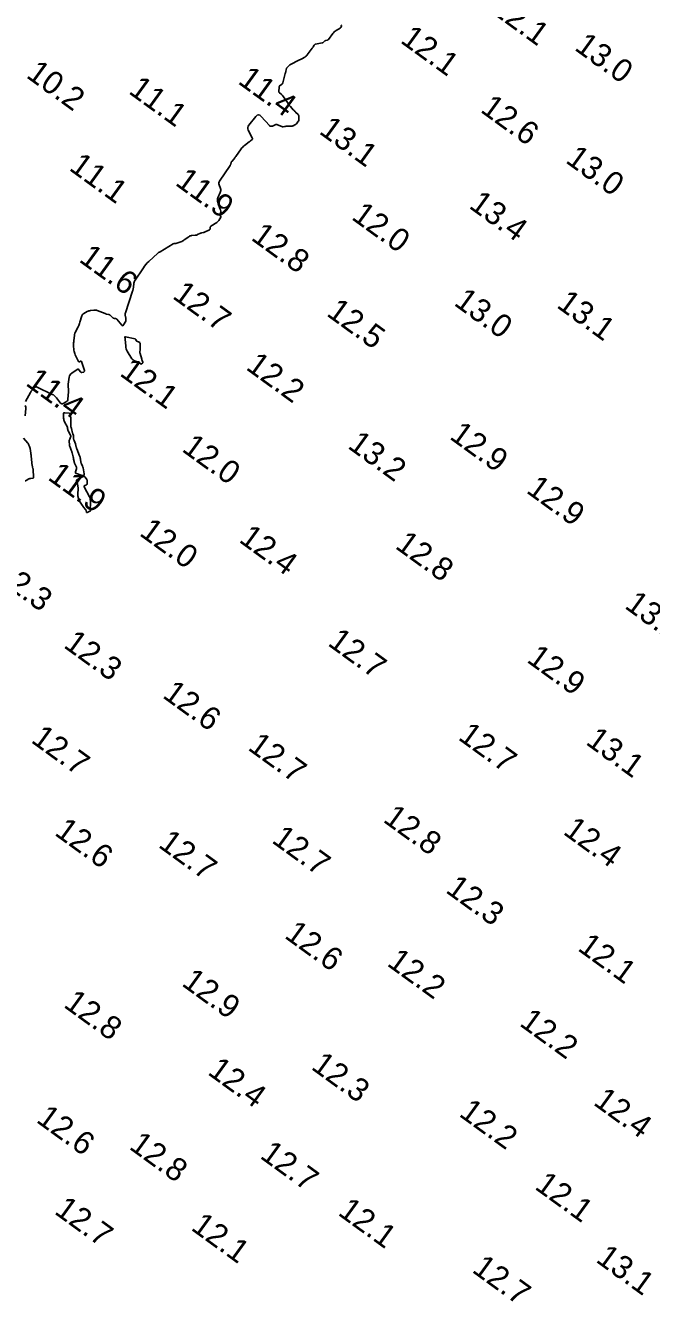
# Model space of a CAD drawing. Extents: x 815352 to 820877, y 582403 to 597439.
# Drawn here: x 819116.3 to 819252.3, y 587656.7 to 587933.8 of the extents above; entities that cross this region are included whole.
import ezdxf

# ---------------------------------------------------------------- set-up
doc = ezdxf.new("R2010")
doc.units = 0
doc.layers.add('V-CONT-EL12', color=7, linetype='Continuous')
doc.layers.add('V-TOPO-SOUN', color=7, linetype='Continuous')

msp = doc.modelspace()

# ---------------------------------------------------------------- linework, layer by layer
at = {"layer": 'V-CONT-EL12'}
for points in [[(819116.35, 587852.19), (819117.41, 587854.1), (819117.5, 587854.26), (819117.6, 587854.4), (819117.7, 587854.54), (819117.82, 587854.67), (819118.3, 587855.19), (819118.42, 587855.29), (819118.56, 587855.34), (819118.7, 587855.34), (819118.86, 587855.29), (819122.15, 587853.73), (819122.41, 587853.59), (819122.66, 587853.41), (819122.88, 587853.21), (819123.07, 587852.99), (819123.96, 587851.84), (819124.09, 587851.72), (819124.22, 587851.66), (819124.37, 587851.66), (819124.53, 587851.73), (819125.19, 587852.11), (819125.33, 587852.22), (819125.44, 587852.35), (819125.51, 587852.5), (819125.55, 587852.68), (819125.7, 587854.29), (819125.71, 587854.43), (819125.71, 587854.57), (819125.7, 587854.71), (819125.69, 587854.84), (819125.61, 587855.39), (819125.59, 587855.53), (819125.59, 587855.66), (819125.59, 587855.8), (819125.61, 587855.94), (819125.83, 587857.45), (819125.9, 587857.72), (819126.01, 587857.95), (819126.17, 587858.16), (819126.38, 587858.33), (819127.56, 587859.14), (819127.67, 587859.2), (819127.77, 587859.21), (819127.87, 587859.17), (819127.96, 587859.09), (819128.39, 587858.56), (819128.44, 587858.51), (819128.49, 587858.49), (819128.54, 587858.48), (819128.6, 587858.48), (819128.91, 587858.55), (819128.95, 587858.56), (819128.99, 587858.58), (819129.02, 587858.6), (819129.04, 587858.63), (819129.14, 587858.77), (819129.15, 587858.8), (819129.16, 587858.83), (819129.16, 587858.87), (819129.16, 587858.91), (819128.48, 587860.86), (819128.46, 587860.91), (819128.42, 587860.94), (819128.37, 587860.95), (819128.31, 587860.93), (819128.06, 587860.82), (819128.01, 587860.8), (819127.96, 587860.81), (819127.91, 587860.84), (819127.88, 587860.89), (819127.14, 587862.34), (819127.03, 587862.58), (819126.95, 587862.82), (819126.9, 587863.07), (819126.87, 587863.33), (819126.8, 587864.37), (819126.79, 587864.63), (819126.79, 587864.89), (819126.81, 587865.15), (819126.84, 587865.41), (819126.98, 587866.5), (819127.02, 587866.76), (819127.09, 587867.01), (819127.18, 587867.25), (819127.29, 587867.48), (819127.77, 587868.41), (819127.89, 587868.65), (819127.99, 587868.88), (819128.08, 587869.13), (819128.16, 587869.38), (819128.58, 587870.76), (819128.65, 587870.93), (819128.75, 587871.09), (819128.88, 587871.22), (819129.04, 587871.32), (819129.75, 587871.71), (819129.92, 587871.79), (819130.09, 587871.85), (819130.27, 587871.9), (819130.46, 587871.94), (819131.21, 587872.04), (819131.4, 587872.05), (819131.58, 587872.04), (819131.77, 587872.01), (819131.94, 587871.95), (819133.62, 587871.27), (819133.71, 587871.24), (819133.8, 587871.21), (819133.89, 587871.18), (819133.99, 587871.16), (819134.37, 587871.08), (819134.47, 587871.06), (819134.55, 587871.02), (819134.64, 587870.97), (819134.71, 587870.91), (819135.33, 587870.36), (819135.39, 587870.31), (819135.46, 587870.28), (819135.53, 587870.25), (819135.6, 587870.23), (819135.91, 587870.19), (819135.98, 587870.17), (819136.05, 587870.15), (819136.11, 587870.1), (819136.16, 587870.05), (819137.23, 587868.77), (819137.34, 587868.67), (819137.45, 587868.64), (819137.55, 587868.69), (819137.64, 587868.81), (819138.12, 587869.66), (819138.14, 587869.71), (819138.16, 587869.75), (819138.16, 587869.8), (819138.16, 587869.85), (819138.13, 587870.06), (819138.12, 587870.11), (819138.12, 587870.16), (819138.11, 587870.21), (819138.1, 587870.27), (819137.99, 587870.93), (819137.98, 587871.06), (819137.98, 587871.19), (819138, 587871.31), (819138.03, 587871.44), (819139.59, 587876.13), (819139.6, 587876.17), (819139.61, 587876.21), (819139.62, 587876.25), (819139.64, 587876.28), (819139.68, 587876.44), (819139.69, 587876.48), (819139.7, 587876.52), (819139.71, 587876.56), (819139.72, 587876.6), (819139.86, 587877.69), (819139.87, 587877.74), (819139.88, 587877.79), (819139.88, 587877.85), (819139.89, 587877.9), (819139.92, 587878.12), (819139.93, 587878.17), (819139.95, 587878.22), (819139.97, 587878.27), (819140, 587878.32), (819141.94, 587881.22), (819142.21, 587881.59), (819142.49, 587881.94), (819142.8, 587882.28), (819143.12, 587882.6), (819145.07, 587884.39), (819145.11, 587884.42), (819145.15, 587884.45), (819145.19, 587884.48), (819145.23, 587884.51), (819145.41, 587884.62), (819145.45, 587884.64), (819145.49, 587884.67), (819145.53, 587884.7), (819145.58, 587884.72), (819148.44, 587886.43), (819148.49, 587886.45), (819148.53, 587886.47), (819148.58, 587886.48), (819148.63, 587886.49), (819148.83, 587886.5), (819148.88, 587886.5), (819148.93, 587886.51), (819148.98, 587886.52), (819149.02, 587886.53), (819150.11, 587886.89), (819150.3, 587886.96), (819150.48, 587887.04), (819150.66, 587887.15), (819150.83, 587887.26), (819151.79, 587887.97), (819151.94, 587888.06), (819152.09, 587888.14), (819152.25, 587888.18), (819152.42, 587888.21), (819153.19, 587888.27), (819153.33, 587888.29), (819153.46, 587888.32), (819153.59, 587888.36), (819153.72, 587888.42), (819154.34, 587888.71), (819154.41, 587888.74), (819154.49, 587888.77), (819154.56, 587888.79), (819154.63, 587888.8), (819154.93, 587888.85), (819155.01, 587888.87), (819155.08, 587888.89), (819155.15, 587888.91), (819155.22, 587888.95), (819156.32, 587889.49), (819156.38, 587889.53), (819156.42, 587889.58), (819156.45, 587889.64), (819156.46, 587889.71), (819156.46, 587890), (819156.46, 587890.07), (819156.49, 587890.13), (819156.53, 587890.19), (819156.58, 587890.23), (819157.88, 587891.05), (819158, 587891.14), (819158.12, 587891.24), (819158.22, 587891.36), (819158.31, 587891.48), (819158.75, 587892.2), (819158.77, 587892.24), (819158.78, 587892.29), (819158.77, 587892.34), (819158.75, 587892.39), (819158.63, 587892.59), (819158.61, 587892.63), (819158.6, 587892.69), (819158.59, 587892.74), (819158.61, 587892.79), (819158.76, 587893.28), (819158.77, 587893.35), (819158.78, 587893.42), (819158.77, 587893.48), (819158.75, 587893.55), (819158.66, 587893.82), (819158.64, 587893.89), (819158.62, 587893.96), (819158.59, 587894.02), (819158.57, 587894.09), (819158.09, 587895.46), (819158.03, 587895.7), (819158.02, 587895.95), (819158.05, 587896.2), (819158.13, 587896.44), (819158.65, 587897.58), (819158.72, 587897.79), (819158.75, 587898), (819158.74, 587898.21), (819158.68, 587898.42), (819158.38, 587899.27), (819158.33, 587899.48), (819158.33, 587899.69), (819158.38, 587899.88), (819158.48, 587900.07), (819160.76, 587903.44), (819160.8, 587903.51), (819160.84, 587903.59), (819160.87, 587903.66), (819160.9, 587903.74), (819160.99, 587904.06), (819161.02, 587904.14), (819161.05, 587904.21), (819161.09, 587904.28), (819161.14, 587904.34), (819161.63, 587904.9), (819161.73, 587905.01), (819161.82, 587905.13), (819161.91, 587905.25), (819162, 587905.37), (819163.21, 587907.05), (819163.36, 587907.25), (819163.53, 587907.43), (819163.71, 587907.6), (819163.9, 587907.76), (819164.93, 587908.56), (819165, 587908.62), (819165.08, 587908.68), (819165.15, 587908.74), (819165.22, 587908.8), (819165.59, 587909.12), (819165.61, 587909.14), (819165.62, 587909.16), (819165.63, 587909.19), (819165.63, 587909.21), (819165.61, 587909.32), (819165.61, 587909.35), (819165.6, 587909.37), (819165.59, 587909.4), (819165.58, 587909.42), (819164.72, 587911.13), (819164.61, 587911.42), (819164.6, 587911.7), (819164.67, 587911.97), (819164.83, 587912.23), (819166.35, 587914.09), (819166.64, 587914.36), (819166.94, 587914.46), (819167.24, 587914.37), (819167.54, 587914.11), (819169.3, 587912.1), (819169.34, 587912.06), (819169.39, 587912.03), (819169.44, 587912.01), (819169.49, 587912), (819169.72, 587911.96), (819169.78, 587911.96), (819169.84, 587911.96), (819169.89, 587911.97), (819169.95, 587912), (819170.56, 587912.27), (819170.68, 587912.32), (819170.8, 587912.33), (819170.93, 587912.32), (819171.05, 587912.28), (819171.99, 587911.9), (819172.07, 587911.87), (819172.15, 587911.86), (819172.23, 587911.86), (819172.31, 587911.86), (819172.64, 587911.92), (819172.72, 587911.93), (819172.8, 587911.94), (819172.89, 587911.95), (819172.97, 587911.95), (819174.07, 587911.98), (819174.18, 587911.99), (819174.28, 587912.01), (819174.38, 587912.04), (819174.48, 587912.08), (819174.87, 587912.26), (819174.96, 587912.31), (819175.04, 587912.37), (819175.12, 587912.44), (819175.19, 587912.51), (819175.52, 587912.92), (819175.55, 587912.96), (819175.57, 587913), (819175.59, 587913.04), (819175.61, 587913.09), (819175.67, 587913.28), (819175.68, 587913.33), (819175.69, 587913.38), (819175.7, 587913.43), (819175.7, 587913.48), (819175.73, 587914.08), (819175.72, 587914.2), (819175.69, 587914.3), (819175.64, 587914.4), (819175.57, 587914.48), (819174.97, 587915.05), (819174.85, 587915.18), (819174.73, 587915.3), (819174.61, 587915.43), (819174.49, 587915.56), (819173.91, 587916.23), (819173.77, 587916.39), (819173.64, 587916.55), (819173.52, 587916.71), (819173.4, 587916.88), (819172.21, 587918.55), (819172.17, 587918.59), (819172.14, 587918.63), (819172.11, 587918.68), (819172.08, 587918.72), (819171.96, 587918.88), (819171.93, 587918.92), (819171.89, 587918.96), (819171.85, 587918.99), (819171.81, 587919.02), (819171.48, 587919.23), (819171.42, 587919.28), (819171.38, 587919.34), (819171.36, 587919.41), (819171.35, 587919.49), (819171.43, 587920.48), (819171.45, 587920.58), (819171.49, 587920.67), (819171.54, 587920.75), (819171.62, 587920.81), (819171.97, 587921.05), (819172.05, 587921.11), (819172.11, 587921.18), (819172.16, 587921.27), (819172.2, 587921.37), (819172.77, 587923.43), (819172.8, 587923.55), (819172.83, 587923.67), (819172.86, 587923.8), (819172.89, 587923.92), (819173.03, 587924.47), (819173.06, 587924.57), (819173.1, 587924.66), (819173.16, 587924.74), (819173.23, 587924.82), (819173.53, 587925.12), (819173.61, 587925.19), (819173.69, 587925.25), (819173.77, 587925.31), (819173.87, 587925.36), (819175.71, 587926.3), (819175.87, 587926.39), (819176.04, 587926.47), (819176.2, 587926.56), (819176.35, 587926.64), (819176.99, 587927), (819177.14, 587927.09), (819177.28, 587927.2), (819177.41, 587927.32), (819177.53, 587927.46), (819178.62, 587928.89), (819178.68, 587928.97), (819178.74, 587929.05), (819178.8, 587929.13), (819178.85, 587929.22), (819179.05, 587929.57), (819179.11, 587929.65), (819179.18, 587929.71), (819179.26, 587929.76), (819179.35, 587929.78), (819180.79, 587930.05), (819180.86, 587930.07), (819180.94, 587930.1), (819181, 587930.15), (819181.06, 587930.2), (819181.29, 587930.43), (819181.35, 587930.48), (819181.41, 587930.53), (819181.48, 587930.56), (819181.56, 587930.58), (819181.88, 587930.65), (819181.95, 587930.67), (819182.02, 587930.7), (819182.08, 587930.75), (819182.13, 587930.81), (819183.08, 587932.08), (819183.23, 587932.27), (819183.41, 587932.44), (819183.59, 587932.59), (819183.8, 587932.73), (819184.65, 587933.24), (819184.82, 587933.38), (819184.92, 587933.54), (819184.95, 587933.74), (819184.91, 587933.96)], [(819116.27, 587849.08), (819116.44, 587850.68), (819116.44, 587850.76), (819116.44, 587850.84), (819116.42, 587850.91), (819116.4, 587850.98), (819116.29, 587851.28)], [(819116.25, 587834.92), (819116.38, 587834.98), (819116.5, 587835.05), (819117.06, 587835.36), (819117.16, 587835.4), (819117.26, 587835.44), (819117.37, 587835.46), (819117.47, 587835.48), (819117.91, 587835.51), (819118.01, 587835.53), (819118.07, 587835.57), (819118.11, 587835.65), (819118.11, 587835.74), (819118.07, 587836.19), (819118.06, 587836.3), (819118.06, 587836.41), (819118.05, 587836.52), (819118.04, 587836.64), (819118.02, 587837.31), (819118.02, 587837.39), (819118.01, 587837.47), (819117.99, 587837.54), (819117.97, 587837.62), (819117.88, 587837.93), (819117.86, 587838), (819117.85, 587838.08), (819117.83, 587838.16), (819117.82, 587838.24), (819117.58, 587840.29), (819117.56, 587840.44), (819117.54, 587840.59), (819117.52, 587840.73), (819117.51, 587840.88), (819117.42, 587841.55), (819117.41, 587841.65), (819117.39, 587841.75), (819117.37, 587841.85), (819117.34, 587841.95), (819117.19, 587842.4), (819117.17, 587842.47), (819117.15, 587842.53), (819117.13, 587842.6), (819117.1, 587842.66), (819117, 587842.92), (819116.97, 587842.98), (819116.93, 587843.04), (819116.89, 587843.1), (819116.85, 587843.15), (819115.9, 587844.18)]]:
    msp.add_lwpolyline(points, dxfattribs=at)
for points in [[(819141.08, 587860.6), (819141.03, 587860.64), (819140.97, 587860.67), (819140.91, 587860.7), (819140, 587861.03), (819139.84, 587861.1), (819139.7, 587861.2), (819139.57, 587861.32), (819139.47, 587861.46), (819138.44, 587863.13), (819138.31, 587863.37), (819138.21, 587863.63), (819138.14, 587863.89), (819138.1, 587864.16), (819137.97, 587865.71), (819137.97, 587865.77), (819137.96, 587865.82), (819137.96, 587865.88), (819137.96, 587865.94), (819137.94, 587866.16), (819137.95, 587866.21), (819137.96, 587866.24), (819138, 587866.25), (819138.04, 587866.25), (819140.14, 587865.78), (819140.19, 587865.77), (819140.23, 587865.74), (819140.26, 587865.7), (819140.29, 587865.65), (819140.36, 587865.43), (819140.38, 587865.38), (819140.41, 587865.34), (819140.45, 587865.3), (819140.5, 587865.28), (819141.04, 587865.03), (819141.14, 587864.97), (819141.2, 587864.9), (819141.24, 587864.81), (819141.25, 587864.7), (819141.22, 587863.8), (819141.22, 587863.7), (819141.22, 587863.6), (819141.21, 587863.5), (819141.21, 587863.39), (819141.18, 587862.99), (819141.18, 587862.89), (819141.19, 587862.79), (819141.2, 587862.69), (819141.23, 587862.59), (819141.59, 587861.4), (819141.64, 587861.23), (819141.69, 587861.07), (819141.81, 587860.69), (819141.82, 587860.63), (819141.81, 587860.58), (819141.78, 587860.53), (819141.74, 587860.49), (819141.52, 587860.35), (819141.47, 587860.32), (819141.42, 587860.31), (819141.37, 587860.33), (819141.32, 587860.36), (819141.13, 587860.56)], [(819127.3, 587836.57), (819127.22, 587836.65), (819127.19, 587836.77), (819127.21, 587836.9), (819127.4, 587837.53), (819127.43, 587837.68), (819127.43, 587837.81), (819127.4, 587837.95), (819127.35, 587838.09), (819127.06, 587838.65), (819127, 587838.77), (819126.95, 587838.89), (819126.91, 587839.01), (819126.89, 587839.14), (819126.79, 587839.67), (819126.77, 587839.8), (819126.74, 587839.93), (819126.71, 587840.06), (819126.68, 587840.19), (819126.46, 587841.01), (819126.41, 587841.17), (819126.37, 587841.33), (819126.31, 587841.48), (819126.26, 587841.64), (819126.01, 587842.29), (819125.96, 587842.42), (819125.92, 587842.57), (819125.9, 587842.71), (819125.88, 587842.85), (819125.85, 587843.48), (819125.85, 587843.6), (819125.86, 587843.73), (819125.89, 587843.85), (819125.94, 587843.97), (819126.15, 587844.44), (819126.19, 587844.55), (819126.2, 587844.67), (819126.18, 587844.78), (819126.13, 587844.89), (819125.59, 587845.81), (819125.56, 587845.87), (819125.54, 587845.93), (819125.52, 587845.99), (819125.52, 587846.06), (819125.5, 587846.32), (819125.49, 587846.38), (819125.48, 587846.44), (819125.46, 587846.51), (819125.43, 587846.57), (819124.84, 587847.76), (819124.76, 587847.95), (819124.7, 587848.15), (819124.66, 587848.35), (819124.63, 587848.55), (819124.57, 587849.41), (819124.58, 587849.58), (819124.64, 587849.69), (819124.75, 587849.74), (819124.92, 587849.74), (819125.8, 587849.61), (819125.91, 587849.58), (819125.99, 587849.52), (819126.05, 587849.44), (819126.08, 587849.33), (819126.14, 587848.83), (819126.16, 587848.7), (819126.17, 587848.58), (819126.18, 587848.45), (819126.18, 587848.33), (819126.19, 587847.11), (819126.2, 587846.91), (819126.22, 587846.71), (819126.25, 587846.52), (819126.3, 587846.32), (819126.58, 587845.27), (819126.59, 587845.22), (819126.61, 587845.17), (819126.63, 587845.12), (819126.65, 587845.07), (819126.74, 587844.87), (819126.76, 587844.82), (819126.77, 587844.77), (819126.78, 587844.72), (819126.79, 587844.66), (819126.79, 587844.13), (819126.8, 587844.02), (819126.82, 587843.91), (819126.84, 587843.81), (819126.88, 587843.71), (819127.19, 587842.95), (819127.22, 587842.87), (819127.25, 587842.78), (819127.27, 587842.7), (819127.29, 587842.61), (819127.37, 587842.25), (819127.39, 587842.16), (819127.42, 587842.08), (819127.44, 587841.99), (819127.48, 587841.91), (819128.09, 587840.37), (819128.15, 587840.22), (819128.19, 587840.06), (819128.23, 587839.9), (819128.26, 587839.73), (819128.38, 587838.96), (819128.4, 587838.85), (819128.43, 587838.75), (819128.47, 587838.65), (819128.51, 587838.56), (819128.71, 587838.18), (819128.75, 587838.08), (819128.79, 587837.98), (819128.82, 587837.88), (819128.84, 587837.78), (819129.05, 587836.48), (819129.05, 587836.27), (819128.99, 587836.14), (819128.85, 587836.1), (819128.64, 587836.13), (819127.42, 587836.51)], [(819130.48, 587828.5), (819130.48, 587828.47), (819130.46, 587828.45), (819130.44, 587828.44), (819129.75, 587828.07), (819129.69, 587828.05), (819129.64, 587828.05), (819129.61, 587828.08), (819129.59, 587828.14), (819129.53, 587828.42), (819129.51, 587828.49), (819129.48, 587828.56), (819129.45, 587828.62), (819129.41, 587828.68), (819128.97, 587829.23), (819128.89, 587829.34), (819128.8, 587829.45), (819128.72, 587829.56), (819128.64, 587829.68), (819128.2, 587830.31), (819128.12, 587830.43), (819128.06, 587830.55), (819128, 587830.68), (819127.96, 587830.81), (819127.79, 587831.34), (819127.76, 587831.47), (819127.74, 587831.61), (819127.72, 587831.75), (819127.72, 587831.88), (819127.75, 587833.45), (819127.75, 587833.56), (819127.74, 587833.66), (819127.73, 587833.76), (819127.71, 587833.85), (819127.62, 587834.28), (819127.6, 587834.36), (819127.58, 587834.45), (819127.56, 587834.53), (819127.53, 587834.61), (819127.41, 587834.92), (819127.39, 587835), (819127.4, 587835.06), (819127.44, 587835.11), (819127.5, 587835.16), (819128.88, 587835.86), (819129, 587835.9), (819129.11, 587835.89), (819129.2, 587835.85), (819129.29, 587835.75), (819129.63, 587835.27), (819129.69, 587835.17), (819129.73, 587835.06), (819129.75, 587834.95), (819129.76, 587834.84), (819129.74, 587834.32), (819129.73, 587834.23), (819129.69, 587834.15), (819129.64, 587834.09), (819129.56, 587834.05), (819129.2, 587833.9), (819129.12, 587833.85), (819129.09, 587833.8), (819129.08, 587833.73), (819129.11, 587833.65), (819130.27, 587831.46), (819130.32, 587831.35), (819130.36, 587831.23), (819130.39, 587831.11), (819130.41, 587830.99), (819130.44, 587830.49), (819130.45, 587830.36), (819130.45, 587830.24), (819130.45, 587830.11), (819130.45, 587829.98), (819130.41, 587828.76), (819130.41, 587828.73), (819130.42, 587828.7), (819130.42, 587828.67), (819130.43, 587828.64), (819130.47, 587828.52)]]:
    msp.add_lwpolyline(points, close=True, dxfattribs=at)

# ---------------------------------------------------------------- texts
at = {"layer": 'V-TOPO-SOUN'}
for s, p in [('12.1 ', (819217.12, 587936.87)), ('12.1 ', (819197.53, 587930.28)), ('13.0 ', (819235.35, 587928.69)), ('10.2 ', (819116.28, 587922.71)), ('11.4 ', (819162.25, 587921.4)), ('11.1 ', (819138.51, 587919.25)), ('12.6 ', (819214.91, 587915.22)), ('13.1 ', (819179.88, 587910.53)), ('13.0 ', (819233.41, 587904.22)), ('11.1 ', (819125.59, 587902.59)), ('11.9 ', (819148.63, 587899.35)), ('12.0 ', (819186.92, 587891.91)), ('13.4 ', (819212.44, 587894.36)), ('12.8 ', (819165.1, 587887.44)), ('11.6 ', (819127.74, 587882.71)), ('12.7 ', (819148.04, 587874.74)), ('13.0 ', (819209.17, 587873.25)), ('13.1 ', (819231.46, 587872.77)), ('12.5 ', (819181.5, 587870.97)), ('12.2 ', (819163.99, 587859.29)), ('11.4 ', (819116.15, 587855.85)), ('12.1 ', (819136.58, 587857.97)), ('13.2 ', (819186.1, 587842.2)), ('12.9 ', (819208.21, 587844.23)), ('12.0 ', (819150.08, 587841.52)), ('11.9 ', (819120.97, 587835.37)), ('12.9 ', (819224.88, 587832.52)), ('12.0 ', (819140.86, 587823.25)), ('12.4 ', (819162.48, 587821.82)), ('12.8 ', (819196.4, 587820.45)), ('12.3 ', (819109.26, 587813.98)), ('13.2 ', (819246.24, 587807.45)), ('12.3 ', (819124.39, 587798.92)), ('12.7 ', (819181.77, 587799.35)), ('12.9 ', (819224.98, 587795.74)), ('12.6 ', (819145.88, 587788.02)), ('12.7 ', (819117.33, 587778.29)), ('12.7 ', (819210.08, 587778.91)), ('12.7 ', (819164.41, 587776.68)), ('13.1 ', (819237.79, 587777.88)), ('12.8 ', (819193.78, 587761.03)), ('12.6 ', (819122.43, 587758.17)), ('12.7 ', (819169.6, 587756.53)), ('12.4 ', (819232.88, 587758.37)), ('12.7 ', (819144.96, 587755.55)), ('12.3 ', (819207.36, 587745.71)), ('12.6 ', (819172.36, 587735.83)), ('12.1 ', (819236.05, 587733.1)), ('12.2 ', (819194.63, 587729.8)), ('12.9 ', (819150.04, 587725.46)), ('12.8 ', (819124.39, 587720.81)), ('12.2 ', (819223.4, 587716.77)), ('12.4 ', (819155.69, 587706.17)), ('12.3 ', (819178.16, 587707.32)), ('12.4 ', (819239.45, 587699.58)), ('12.6 ', (819118.46, 587695.8)), ('12.2 ', (819210.28, 587697.12)), ('12.8 ', (819138.63, 587690)), ('12.7 ', (819167.04, 587688)), ('12.1 ', (819226.7, 587681.3)), ('12.7 ', (819122.39, 587675.92)), ('12.1 ', (819183.98, 587675.65)), ('12.1 ', (819152.06, 587672.4)), ('13.1 ', (819239.99, 587665.45)), ('12.7 ', (819213.1, 587663.23))]:
    msp.add_text(s, height=5, rotation=324, dxfattribs=at).set_placement(p)

doc.saveas('drawing.dxf')
